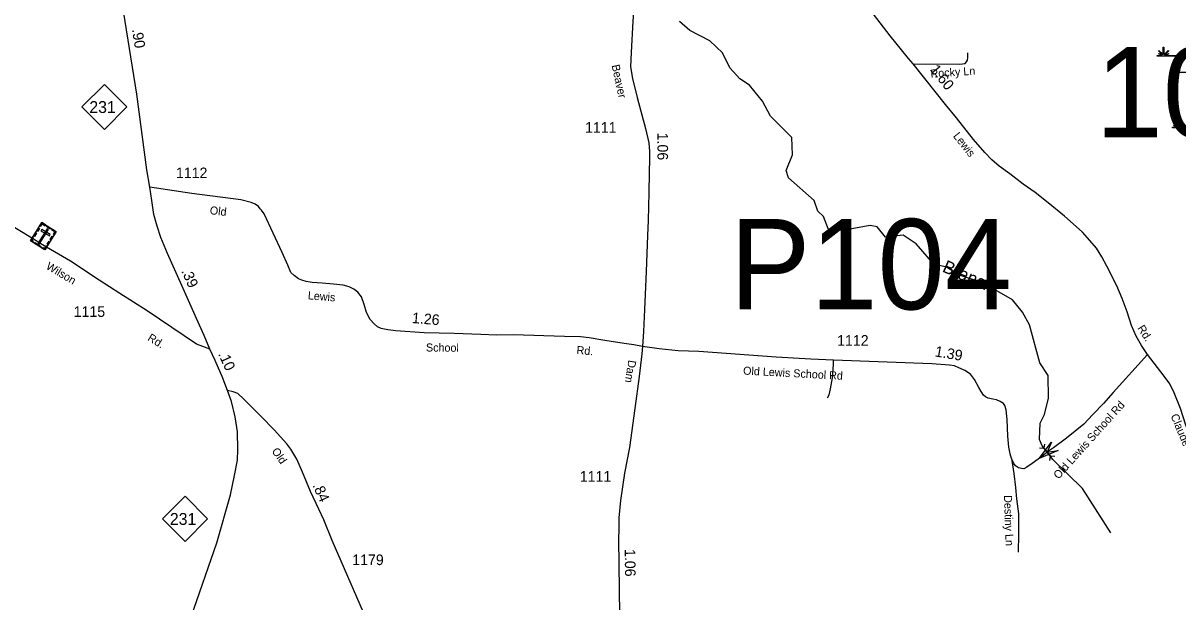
# Model space of a CAD drawing. Extents: x 2220236 to 2384410, y 720751 to 894131.
# Drawn here: x 2235115 to 2248753, y 728189 to 735017 of the extents above; entities that cross this region are included whole.
import ezdxf

# ---------------------------------------------------------------- set-up
doc = ezdxf.new("R2010")
doc.units = 0
doc.layers.add('Default', color=7, linetype='Continuous')

msp = doc.modelspace()

# ---------------------------------------------------------------- linework, layer by layer
at = {"layer": 'Default'}
for p, q in [((2247178, 730051), (2247171, 730001)), ((2247120, 730005), (2247171, 730001)), ((2247171, 730001), (2247247, 729907)), ((2247241, 729857), (2247247, 729907)), ((2247298, 729903), (2247247, 729907))]:
    msp.add_line(p, q, dxfattribs=at)
for points in [[(2236613, 733081), (2236577, 733287), (2236458, 734180), (2236286, 735258), (2236161, 736029), (2236072, 736584), (2236033, 736835), (2236016, 737042), (2236014, 737367), (2236021, 737774)], [(2242516, 736767), (2242431, 736106), (2242394, 735778), (2242347, 735438), (2242317, 735041), (2242294, 734669), (2242287, 734500), (2242310, 734363), (2242365, 734139), (2242467, 733772), (2242503, 733603), (2242513, 733503), (2242514, 733421), (2242510, 733250), (2242503, 733018), (2242497, 732690), (2242487, 732513), (2242474, 732086), (2242461, 731816), (2242453, 731638), (2242442, 731378), (2242430, 731200)], [(2248394, 731109), (2248323, 731214), (2248261, 731325), (2248206, 731451), (2248154, 731610), (2248095, 731767), (2248031, 731916), (2247913, 732149), (2247853, 732259), (2247790, 732361), (2247714, 732453), (2247625, 732551), (2247517, 732651), (2247415, 732741), (2247220, 732897), (2247065, 733018), (2246925, 733118), (2246768, 733239), (2246642, 733330), (2246556, 733405), (2246471, 733489), (2246339, 733645), (2246137, 733900), (2246009, 734059), (2245626, 734536), (2245570, 734600), (2245487, 734702), (2245356, 734869), (2245156, 735122)], [(2247960, 729004), (2247624, 729528), (2247274, 729867), (2247209, 729954), (2247151, 730028), (2247120, 730106), (2247127, 730299), (2247176, 730400), (2247224, 730592), (2247222, 730858), (2247121, 731008), (2247000, 731456), (2246916, 731606), (2246798, 731752), (2246455, 731950), (2246163, 732047), (2246020, 732139), (2245870, 732172), (2245660, 732412), (2245509, 732517), (2245301, 732492), (2245200, 732615), (2245117, 732630), (2244792, 732571), (2244626, 732584), (2244566, 732736), (2244499, 732800), (2244456, 732925), (2244154, 733191), (2244128, 733280), (2244202, 733465), (2244192, 733666), (2243940, 733920), (2243847, 734096), (2243695, 734286), (2243578, 734360), (2243461, 734491), (2243376, 734666), (2243225, 734807), (2242990, 734930), (2242865, 735038)], [(2245626, 734536), (2246178, 734531), (2246240, 734541), (2246257, 734559), (2246268, 734581), (2246271, 734610), (2246273, 734666)], [(2248932, 734434), (2248714, 734434), (2248714, 734441), (2248767, 734441)], [(2248773, 734452), (2248728, 734496), (2248734, 734501), (2248779, 734456)], [(2248769, 734445), (2248731, 734459), (2248734, 734465), (2248771, 734449)], [(2237320, 731171), (2237239, 731200), (2237164, 731231), (2236581, 731622), (2236257, 731826), (2236015, 731983), (2235674, 732207), (2235346, 732403), (2235208, 732489), (2234947, 732644), (2234848, 732694), (2234726, 732755), (2234563, 732825), (2234415, 732891), (2234232, 732967), (2233951, 733092), (2233680, 733221), (2233489, 733305), (2233393, 733362), (2233249, 733453), (2233138, 733536), (2232990, 733668), (2232847, 733797), (2232693, 733952)], [(2248908, 733782), (2248690, 733782), (2248690, 733789), (2248743, 733789), (2248745, 733792), (2248706, 733807), (2248709, 733812), (2248747, 733797), (2248749, 733800), (2248704, 733844), (2248709, 733849), (2248755, 733804)], [(2237320, 731171), (2237252, 731330), (2237161, 731531), (2236988, 731922), (2236821, 732301), (2236741, 732489), (2236697, 732622), (2236660, 732760), (2236634, 732925), (2236613, 733081)], [(2242430, 731200), (2242326, 731220), (2242214, 731238), (2241983, 731274), (2241799, 731304), (2241696, 731314), (2241508, 731321), (2240902, 731338), (2240705, 731337), (2240519, 731342), (2240206, 731354), (2239853, 731365), (2239518, 731386), (2239424, 731400), (2239344, 731415), (2239302, 731433), (2239262, 731468), (2239213, 731521), (2239170, 731603), (2239144, 731699), (2239111, 731789), (2239069, 731842), (2239020, 731878), (2238967, 731906), (2238895, 731927), (2238782, 731939), (2238647, 731949), (2238530, 731958), (2238457, 731967), (2238405, 731984), (2238367, 732002), (2238316, 732038), (2238278, 732075), (2238240, 732160), (2238173, 732310), (2237960, 732766), (2237930, 732809), (2237916, 732826), (2237893, 732852), (2237854, 732881), (2237810, 732901), (2237688, 732932), (2237108, 733008), (2236613, 733081)], [(2237527, 730682), (2237464, 730847), (2237424, 730946), (2237383, 731038), (2237320, 731171)], [(2242430, 731200), (2242421, 731114), (2242392, 730846), (2242340, 730471), (2242276, 730010), (2242219, 729709), (2242168, 729385), (2242151, 729181), (2242149, 729054), (2242145, 728925), (2242170, 727158), (2242169, 725892), (2242159, 725765), (2242123, 725624)], [(2247225, 729965), (2247144, 729904), (2247032, 729822), (2246969, 729777), (2246935, 729760), (2246905, 729763), (2246889, 729767), (2246872, 729771), (2246836, 729792), (2246815, 729822), (2246800, 729858), (2246789, 729881), (2246770, 729934), (2246755, 730016), (2246745, 730145), (2246738, 730341), (2246726, 730453), (2246709, 730504), (2246691, 730529), (2246653, 730551), (2246611, 730572), (2246566, 730582), (2246513, 730591), (2246480, 730607), (2246456, 730629), (2246431, 730669), (2246403, 730717), (2246350, 730812), (2246304, 730876), (2246236, 730920), (2246192, 730939), (2246165, 730952), (2246113, 730973), (2246057, 730983), (2245845, 730996), (2244686, 731040), (2244417, 731053), (2244009, 731076), (2243095, 731142), (2242850, 731152), (2242628, 731174), (2242430, 731200)], [(2244613, 730597), (2244636, 730633), (2244648, 730701), (2244673, 730834), (2244686, 730988), (2244686, 731040)], [(2248394, 731109), (2247989, 730660), (2247874, 730529), (2247747, 730398), (2247643, 730286), (2247436, 730122), (2247282, 730008), (2247225, 729965)], [(2249332, 729600), (2249303, 729626), (2249232, 729685), (2249173, 729740), (2249105, 729822), (2249039, 729913), (2248987, 729996), (2248915, 730112), (2248847, 730272), (2248782, 730471), (2248710, 730657), (2248657, 730760), (2248591, 730851), (2248513, 730955), (2248394, 731109)], [(2236730, 726815), (2236773, 726968), (2236865, 727267), (2237100, 728011), (2237402, 728884), (2237563, 729452), (2237613, 729679), (2237645, 729860), (2237649, 729985), (2237645, 730196), (2237621, 730372), (2237578, 730552), (2237527, 730682)], [(2239666, 726894), (2239242, 727818), (2238763, 728913), (2238666, 729155), (2238606, 729284), (2238510, 729493), (2238415, 729719), (2238349, 729871), (2238278, 729989), (2238228, 730055), (2238079, 730220), (2237926, 730376), (2237722, 730581), (2237649, 730646), (2237597, 730667), (2237527, 730682)], [(2246789, 729881), (2246814, 729704), (2246834, 729537), (2246848, 729403), (2246869, 729226), (2246869, 729148), (2246872, 729091), (2246872, 729047), (2246871, 728987), (2246866, 728776)]]:
    msp.add_lwpolyline(points, dxfattribs=at)
for points in [[(2248509, 734634), (2248562, 734634), (2248564, 734638), (2248525, 734653), (2248528, 734658), (2248566, 734642), (2248568, 734645), (2248523, 734690), (2248528, 734695), (2248574, 734649), (2248580, 734652), (2248580, 734735), (2248587, 734735), (2248587, 734652), (2248594, 734649), (2248639, 734695), (2248644, 734690), (2248600, 734645), (2248602, 734641), (2248642, 734660), (2248645, 734655), (2248604, 734637), (2248606, 734634), (2248727, 734634), (2248727, 734627), (2248509, 734627)], [(2235809, 734029), (2236076, 734295), (2236342, 734029), (2236076, 733762)], [(2235337, 732664), (2235506, 732558), (2235370, 732342), (2235202, 732448)], [(2235314, 732627), (2235324, 732621), (2235341, 732648), (2235375, 732626), (2235381, 732636), (2235337, 732664)], [(2235400, 732624), (2235444, 732596), (2235438, 732587), (2235394, 732614)], [(2235230, 732431), (2235236, 732440), (2235217, 732452), (2235239, 732486), (2235229, 732492), (2235202, 732448)], [(2235239, 732507), (2235262, 732544), (2235272, 732538), (2235248, 732501)], [(2235275, 732564), (2235298, 732601), (2235307, 732595), (2235284, 732558)], [(2235414, 732581), (2235398, 732591), (2235290, 732419), (2235306, 732409)], [(2235336, 732584), (2235326, 732568), (2235425, 732506), (2235435, 732522)], [(2235434, 732465), (2235457, 732502), (2235467, 732496), (2235444, 732459)], [(2235483, 732521), (2235473, 732527), (2235490, 732554), (2235456, 732576), (2235462, 732585), (2235506, 732557)], [(2235256, 732427), (2235328, 732382), (2235322, 732372), (2235250, 732418)], [(2235342, 732360), (2235348, 732369), (2235367, 732358), (2235388, 732392), (2235398, 732386), (2235370, 732342)], [(2235399, 732409), (2235422, 732446), (2235432, 732440), (2235409, 732403)], [(2247338, 729974), (2247113, 729879), (2247260, 730074), (2247209, 729954)], [(2236761, 729169), (2237027, 729435), (2237294, 729169), (2237027, 728902)]]:
    msp.add_lwpolyline(points, close=True, dxfattribs=at)

# ---------------------------------------------------------------- texts
for s, height, rotation, p in [('.90', 125, 279.0215, (2236400, 734943)), ('Beaver', 95, 282.3693, (2242064, 734518)), ('1.60', 125, 308.6329, (2245818, 734468)), ('Rocky Ln', 95, 3.9131, (2245834, 734373)), ('1.06', 125, 270.083, (2242606, 733725)), ('Lewis', 95, 308.2869, (2246092, 733683)), ('Old', 95, 353.3431, (2237316, 732764)), ('Wilson', 95, 329.3201, (2235377, 732123)), ('Branch', 150, 336.3349, (2245961, 732089)), ('.39', 125, 293.8022, (2236981, 732093)), ('Lewis', 95, 355.4506, (2238475, 731759)), ('1.26', 125, 355.4506, (2239704, 731479)), ('Rd.', 95, 302.3243, (2248270, 731418)), ('Rd.', 95, 328.4433, (2236577, 731280)), ('School', 95, 359.4435, (2239872, 731143)), ('Rd.', 95, 355.4506, (2241648, 731114)), ('1.39', 125, 350.3739, (2245877, 731086)), ('.10', 125, 294.5533, (2237416, 731114)), ('Dam', 95, 260.531, (2242264, 731047)), ('Old Lewis School Rd', 95, 356.9694, (2243616, 730871)), ('Old Lewis School Rd', 95, 47.9781, (2247343, 729630)), ('Claude', 95, 292.8568, (2248664, 730384)), ('Old', 95, 304.9584, (2238046, 729967)), ('.84', 125, 294.0426, (2238530, 729565)), ('Destiny Ln', 95, 271.9893, (2246698, 729447)), ('1.06', 125, 270.6652, (2242220, 728812))]:
    msp.add_text(s, height=height, rotation=rotation, dxfattribs=at).set_placement(p)
for s, height, p in [('106', 1066.3, (2247781, 733669)), ('231', 140, (2235897, 733957)), ('1111', 125, (2241751, 733724)), ('1112', 125, (2236920, 733188)), ('P104', 1066.3, (2243462, 731640)), ('1115', 125, (2235712, 731551)), ('1112', 125, (2244728, 731211)), ('1111', 125, (2241689, 729607)), ('231', 140, (2236848, 729097)), ('1179', 125, (2239002, 728623))]:
    msp.add_text(s, height=height, dxfattribs=at).set_placement(p)

doc.saveas('drawing.dxf')
